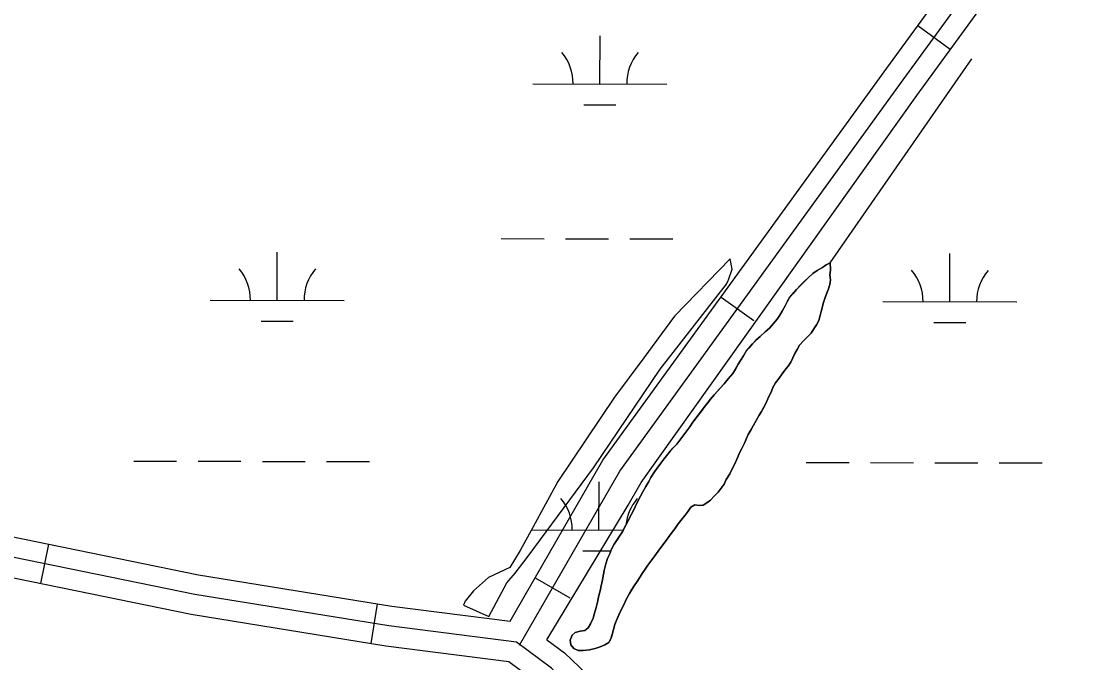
# Model space of a CAD drawing. Extents: x 3219052 to 3256913, y 800770 to 826146.
# Drawn here: x 3227308 to 3228101, y 823259 to 823737 of the extents above; entities that cross this region are included whole.
import ezdxf

# ---------------------------------------------------------------- set-up
doc = ezdxf.new("R2010")
doc.units = 0
for name, color, linetype in [('V-ROAD-CNTR', 7, 'Continuous'), ('V-SITE-VEGE', 7, 'Continuous'), ('V-TOPO-SHOR', 7, 'Continuous'), ('V-WETL-SWMP', 7, 'Continuous')]:
    doc.layers.add(name, color=color, linetype=linetype)

msp = doc.modelspace()

# ---------------------------------------------------------------- linework, layer by layer
at = {"layer": 'V-ROAD-CNTR'}
for p, q in [((3227977.39, 823734.23), (3228001.62, 823716.54)), ((3227830.58, 823531.81), (3227854.88, 823514.21)), ((3227328.69, 823347.57), (3227322.68, 823318.18)), ((3227691.79, 823322.4), (3227717.77, 823307.4)), ((3227574.02, 823303.07), (3227569.22, 823273.45))]:
    msp.add_line(p, q, dxfattribs=at)
for points in [[(3227673.15, 823290.12), (3227742.37, 823410.02), (3227952.26, 823699.8), (3228200.52, 824039.93), (3228329.63, 824229.96), (3228426.17, 824347.92), (3228437.77, 824366.72)], [(3227680.39, 823272.53), (3227680.06, 823272.08), (3227754.97, 823401.85), (3227964.39, 823690.98), (3228212.79, 824031.29), (3228341.66, 824220.98), (3228438.41, 824339.2), (3228455.38, 824366.7)], [(3227700.58, 823276.24), (3227761.2, 823376.65), (3227770.96, 823393.57), (3227976.53, 823682.16), (3228225.05, 824022.66), (3228353.69, 824212), (3228450.65, 824330.47), (3228473, 824366.68)], [(3225115.68, 823841.2), (3225126.88, 823818.14), (3225147.05, 823801.25), (3225189.42, 823776.12), (3225247.44, 823755.87), (3225340.36, 823741.59), (3225647.45, 823680.64), (3226087.49, 823592.56), (3226396.53, 823531.38), (3226831.03, 823446.86), (3227138.18, 823386.54), (3227440.53, 823324.69), (3227584.79, 823301.32), (3227673.15, 823290.12)], [(3228088.82, 822802.75), (3228045.46, 822872.62), (3228005.82, 822943.35), (3227942.95, 823017.03), (3227853.19, 823112.42), (3227704.07, 823254.98), (3227677.87, 823274.4), (3227582.65, 823286.47), (3227437.82, 823309.94), (3227135.23, 823371.83), (3226828.15, 823432.14), (3226393.64, 823516.66), (3226084.56, 823577.85)], [(3226081.63, 823563.14), (3226390.75, 823501.94), (3226825.27, 823417.41), (3227132.28, 823357.13), (3227435.12, 823295.18), (3227580.5, 823271.63), (3227672.09, 823260.02), (3227694.38, 823243.49), (3227842.54, 823101.85), (3227931.77, 823007.02), (3227993.45, 822934.74), (3228032.54, 822864.99), (3228076.82, 822793.63)], [(3227700.58, 823276.24), (3227713.76, 823266.47), (3227863.84, 823122.98), (3227954.12, 823027.05), (3228018.18, 822951.97), (3228058.38, 822880.24), (3228100.81, 822811.86)]]:
    msp.add_lwpolyline(points, dxfattribs=at)
at = {"layer": 'V-SITE-VEGE'}
for p, q in [((3227902.28, 823551.63), (3227906.24, 823553.82)), ((3227906.24, 823553.82), (3227909.01, 823555.82)), ((3227909.01, 823555.82), (3227911.98, 823557.41)), ((3227911.98, 823557.41), (3227912.2, 823551.86)), ((3227892.59, 823543.27), (3227898.92, 823549.23)), ((3227898.92, 823549.23), (3227902.28, 823551.63)), ((3227912.2, 823551.86), (3227911.81, 823548.29)), ((3227911.81, 823548.29), (3227912.22, 823544.72)), ((3227886.86, 823537.49), (3227892.59, 823543.27)), ((3227910.66, 823537.97), (3227908.1, 823531.42)), ((3227911.64, 823541.15), (3227910.66, 823537.97)), ((3227912.22, 823544.72), (3227911.64, 823541.15)), ((3227880.15, 823528.74), (3227881.73, 823531.33)), ((3227881.73, 823531.33), (3227886.86, 823537.49)), ((3227908.1, 823531.42), (3227906.93, 823527.84)), ((3227876.21, 823521.19), (3227878.38, 823525.17)), ((3227878.38, 823525.17), (3227880.15, 823528.74)), ((3227906.93, 823527.84), (3227903.4, 823514.35)), ((3227866.73, 823508.67), (3227872.46, 823515.23)), ((3227872.46, 823515.23), (3227874.43, 823518.21)), ((3227874.43, 823518.21), (3227876.21, 823521.19)), ((3227903.4, 823514.35), (3227901.83, 823511.17)), ((3227863.37, 823505.88), (3227866.73, 823508.67)), ((3227899.85, 823507.99), (3227897.68, 823504.81)), ((3227901.83, 823511.17), (3227899.85, 823507.99)), ((3227853.88, 823496.92), (3227856.45, 823499.51)), ((3227856.45, 823499.51), (3227859.62, 823502.3)), ((3227859.62, 823502.3), (3227863.37, 823505.88)), ((3227892.15, 823499.23), (3227889.19, 823495.85)), ((3227897.68, 823504.81), (3227892.15, 823499.23)), ((3227847.37, 823487.97), (3227849.34, 823491.35)), ((3227849.34, 823491.35), (3227853.88, 823496.92)), ((3227887.21, 823492.68), (3227885.64, 823489.7)), ((3227889.19, 823495.85), (3227887.21, 823492.68)), ((3227843.22, 823481.62), (3227847.37, 823487.97)), ((3227882.68, 823483.34), (3227871.23, 823467.83)), ((3227884.06, 823486.51), (3227882.68, 823483.34)), ((3227885.64, 823489.7), (3227884.06, 823486.51)), ((3227832.96, 823467.1), (3227839.28, 823474.66)), ((3227839.28, 823474.66), (3227843.22, 823481.62)), ((3227825.65, 823459.15), (3227832.96, 823467.1)), ((3227871.23, 823467.83), (3227869.26, 823464.45)), ((3227822.69, 823455.56), (3227825.65, 823459.15)), ((3227868.08, 823461.67), (3227865.33, 823455.91)), ((3227869.26, 823464.45), (3227868.08, 823461.67)), ((3227818.15, 823449.8), (3227822.69, 823455.56)), ((3227864.15, 823452.93), (3227862.37, 823449.55)), ((3227865.33, 823455.91), (3227864.15, 823452.93)), ((3227809.46, 823438.46), (3227818.15, 823449.8)), ((3227859.02, 823443.59), (3227856.66, 823439.82)), ((3227862.37, 823449.55), (3227859.02, 823443.59)), ((3227797.62, 823422.16), (3227807.29, 823435.08)), ((3227807.29, 823435.08), (3227809.46, 823438.46)), ((3227856.66, 823439.82), (3227850.74, 823429.28)), ((3227850.74, 823429.28), (3227849.36, 823425.91)), ((3227789.91, 823413.41), (3227794.65, 823419.17)), ((3227794.65, 823419.17), (3227797.62, 823422.16)), ((3227847.99, 823422.93), (3227844.64, 823416.17)), ((3227849.36, 823425.91), (3227847.99, 823422.93)), ((3227782.8, 823404.26), (3227789.91, 823413.41)), ((3227842.67, 823411.41), (3227840.9, 823407.44)), ((3227844.64, 823416.17), (3227842.67, 823411.41)), ((3227780.83, 823401.48), (3227782.8, 823404.26)), ((3227840.9, 823407.44), (3227836.96, 823399.88)), ((3227776.69, 823394.32), (3227778.07, 823397.3)), ((3227778.07, 823397.3), (3227780.83, 823401.48)), ((3227834.4, 823395.71), (3227832.82, 823392.33)), ((3227836.96, 823399.88), (3227834.4, 823395.71)), ((3227770.38, 823383.39), (3227776.69, 823394.32)), ((3227830.65, 823389.35), (3227828.28, 823386.37)), ((3227832.82, 823392.33), (3227830.65, 823389.35)), ((3227766.44, 823375.45), (3227768.41, 823379.62)), ((3227768.41, 823379.62), (3227770.38, 823383.39)), ((3227822.55, 823380.4), (3227819.98, 823378.21)), ((3227825.32, 823383.19), (3227822.55, 823380.4)), ((3227828.28, 823386.37), (3227825.32, 823383.19)), ((3227762.3, 823367.1), (3227765.26, 823372.67)), ((3227765.26, 823372.67), (3227766.44, 823375.45)), ((3227808.09, 823375.19), (3227803.75, 823369.03)), ((3227810.86, 823376.79), (3227808.09, 823375.19)), ((3227814.23, 823376.21), (3227810.86, 823376.79)), ((3227817.21, 823376.61), (3227814.23, 823376.21)), ((3227819.98, 823378.21), (3227817.21, 823376.61)), ((3227760.53, 823363.33), (3227762.3, 823367.1)), ((3227800.59, 823365.25), (3227798.61, 823362.67)), ((3227803.75, 823369.03), (3227800.59, 823365.25)), ((3227754.82, 823353.39), (3227757.18, 823357.17)), ((3227757.18, 823357.17), (3227758.56, 823359.95)), ((3227758.56, 823359.95), (3227760.53, 823363.33)), ((3227794.07, 823356.5), (3227788.74, 823349.35)), ((3227796.05, 823358.89), (3227794.07, 823356.5)), ((3227798.61, 823362.67), (3227796.05, 823358.89)), ((3227750.67, 823347.43), (3227754.82, 823353.39)), ((3227788.74, 823349.35), (3227786.37, 823345.97)), ((3227745.75, 823336.7), (3227747.33, 823339.88)), ((3227747.33, 823339.88), (3227748.9, 823343.85)), ((3227748.9, 823343.85), (3227750.67, 823347.43)), ((3227783.61, 823342.39), (3227775.91, 823331.85)), ((3227786.37, 823345.97), (3227783.61, 823342.39)), ((3227743.4, 823327.97), (3227744.57, 823332.93)), ((3227744.57, 823332.93), (3227745.75, 823336.7)), ((3227775.91, 823331.85), (3227771.77, 823325.69)), ((3227742.04, 823320.83), (3227743.4, 823327.97)), ((3227771.77, 823325.69), (3227768.02, 823319.72)), ((3227740.28, 823312.69), (3227742.04, 823320.83)), ((3227765.65, 823316.34), (3227763.88, 823313.56)), ((3227768.02, 823319.72), (3227765.65, 823316.34)), ((3227738.33, 823304.15), (3227739.3, 823309.31)), ((3227739.3, 823309.31), (3227740.28, 823312.69)), ((3227762.3, 823310.58), (3227759.54, 823305.81)), ((3227763.88, 823313.56), (3227762.3, 823310.58)), ((3227735, 823292.24), (3227737.35, 823300.19)), ((3227737.35, 823300.19), (3227738.33, 823304.15)), ((3227758.16, 823302.64), (3227755.8, 823298.07)), ((3227759.54, 823305.81), (3227758.16, 823302.64)), ((3227733.03, 823288.07), (3227735, 823292.24)), ((3227755.8, 823298.07), (3227752.65, 823291.31)), ((3227728.88, 823283.1), (3227731.25, 823285.09)), ((3227731.25, 823285.09), (3227733.03, 823288.07)), ((3227751.27, 823287.54), (3227749.32, 823280)), ((3227752.65, 823291.31), (3227751.27, 823287.54)), ((3227718, 823275.92), (3227719.37, 823279.7)), ((3227719.37, 823279.7), (3227721.74, 823281.69)), ((3227721.74, 823281.69), (3227725.31, 823282.49)), ((3227725.31, 823282.49), (3227728.88, 823283.1)), ((3227748.34, 823276.82), (3227746.76, 823274.04)), ((3227749.32, 823280), (3227748.34, 823276.82)), ((3227718.41, 823272.35), (3227718, 823275.92)), ((3227720.79, 823269.58), (3227718.41, 823272.35)), ((3227723.97, 823268.21), (3227720.79, 823269.58)), ((3227732.3, 823268.63), (3227727.74, 823268.22)), ((3227736.66, 823269.64), (3227732.3, 823268.63)), ((3227740.22, 823270.84), (3227736.66, 823269.64)), ((3227743.79, 823272.44), (3227740.22, 823270.84)), ((3227746.76, 823274.04), (3227743.79, 823272.44)), ((3227727.74, 823268.22), (3227723.97, 823268.21))]:
    msp.add_line(p, q, dxfattribs=at)
at = {"layer": 'V-TOPO-SHOR'}
msp.add_line((3227911.98, 823557.41), (3228017.71, 823709.33), dxfattribs=at)
for points in [[(3227837.45, 823560.2), (3227795.79, 823517.45), (3227773, 823486.52), (3227751, 823457.18), (3227708.82, 823394.32), (3227690.42, 823360.42), (3227680.52, 823342.66), (3227672.8, 823330.09), (3227657.1, 823322.67), (3227645.79, 823312.68), (3227639.65, 823304.9), (3227638.46, 823301.91), (3227657.2, 823293.61), (3227670.65, 823318.54), (3227676.8, 823325.93), (3227686.51, 823338.5), (3227735.26, 823404.37), (3227785.18, 823478), (3227834.53, 823541.48), (3227835.91, 823544.07), (3227836.13, 823544.73), (3227838.87, 823552.64), (3227837.45, 823560.2)], [(3227911.98, 823557.41), (3227909.01, 823555.82), (3227906.24, 823553.82), (3227902.28, 823551.63), (3227898.92, 823549.23), (3227895.36, 823545.85), (3227892.59, 823543.27), (3227889.63, 823540.28), (3227886.86, 823537.49), (3227884.1, 823534.11), (3227881.73, 823531.33), (3227880.15, 823528.74), (3227878.38, 823525.17), (3227876.21, 823521.19), (3227874.43, 823518.21), (3227872.46, 823515.23), (3227869.7, 823512.05), (3227866.73, 823508.67), (3227863.37, 823505.88), (3227859.62, 823502.3), (3227856.45, 823499.51), (3227853.88, 823496.92), (3227851.31, 823493.74), (3227849.34, 823491.35), (3227847.37, 823487.97), (3227845, 823484.4), (3227843.23, 823481.62), (3227841.25, 823478.04), (3227839.28, 823474.66), (3227835.92, 823470.68), (3227832.96, 823467.1), (3227829.41, 823463.32), (3227825.65, 823459.15), (3227822.69, 823455.56), (3227820.71, 823452.98), (3227818.15, 823449.8), (3227815.58, 823446.42), (3227813.6, 823443.83), (3227811.43, 823441.05), (3227809.46, 823438.46), (3227807.29, 823435.08), (3227804.33, 823431.11), (3227801.96, 823427.93), (3227799.79, 823425.14), (3227797.62, 823422.16), (3227794.65, 823419.17), (3227792.68, 823416.79), (3227789.91, 823413.41), (3227787.94, 823410.82), (3227785.57, 823407.84), (3227782.8, 823404.26), (3227780.83, 823401.48), (3227778.07, 823397.3), (3227776.69, 823394.32), (3227774.52, 823390.55), (3227772.16, 823386.57), (3227770.38, 823383.39), (3227768.41, 823379.62), (3227766.44, 823375.45), (3227765.26, 823372.67), (3227762.3, 823367.1), (3227760.53, 823363.33), (3227758.56, 823359.95), (3227757.18, 823357.17), (3227754.82, 823353.39), (3227753.04, 823350.81), (3227750.67, 823347.43), (3227748.9, 823343.85), (3227747.33, 823339.88), (3227745.75, 823336.7), (3227744.57, 823332.93), (3227743.4, 823327.97), (3227742.81, 823324.99), (3227742.04, 823320.83), (3227741.06, 823316.46), (3227740.28, 823312.69), (3227739.3, 823309.31), (3227738.33, 823304.15), (3227737.35, 823300.18), (3227736.17, 823296.02), (3227735, 823292.24), (3227733.03, 823288.07), (3227731.25, 823285.09), (3227728.88, 823283.1), (3227725.31, 823282.49), (3227721.74, 823281.69), (3227719.37, 823279.7), (3227718, 823275.92), (3227718.41, 823272.35), (3227720.79, 823269.58), (3227723.97, 823268.21), (3227727.74, 823268.22), (3227732.3, 823268.63), (3227736.66, 823269.64), (3227740.22, 823270.84), (3227743.79, 823272.44), (3227746.76, 823274.04), (3227748.34, 823276.82), (3227749.32, 823280), (3227750.29, 823283.96), (3227751.27, 823287.54)], [(3227751.27, 823287.54), (3227752.65, 823291.31), (3227754.23, 823294.69), (3227755.8, 823298.07), (3227758.16, 823302.64), (3227759.54, 823305.81), (3227762.3, 823310.58), (3227763.88, 823313.56), (3227765.65, 823316.34), (3227768.02, 823319.72), (3227770.19, 823323.1), (3227771.77, 823325.69), (3227773.94, 823328.87), (3227775.91, 823331.85), (3227778.08, 823334.83), (3227781.04, 823338.81), (3227783.61, 823342.39), (3227786.37, 823345.97), (3227788.74, 823349.35), (3227791.31, 823352.73), (3227794.07, 823356.5), (3227796.05, 823358.89), (3227798.61, 823362.67), (3227800.59, 823365.25), (3227803.75, 823369.03), (3227805.92, 823372.21), (3227808.09, 823375.19), (3227810.86, 823376.79), (3227814.23, 823376.21), (3227817.21, 823376.61), (3227819.98, 823378.21), (3227822.55, 823380.4), (3227825.32, 823383.19), (3227828.28, 823386.37), (3227830.65, 823389.35), (3227832.82, 823392.33), (3227834.4, 823395.71), (3227836.96, 823399.88), (3227838.93, 823403.66), (3227840.9, 823407.44), (3227842.67, 823411.41), (3227844.64, 823416.17), (3227846.02, 823418.96), (3227847.99, 823422.93), (3227849.36, 823425.91), (3227850.74, 823429.28), (3227852.91, 823433.06), (3227854.49, 823435.84), (3227856.66, 823439.82), (3227859.02, 823443.59), (3227860.6, 823446.37), (3227862.37, 823449.55), (3227864.15, 823452.93), (3227865.33, 823455.91), (3227866.71, 823458.69), (3227868.08, 823461.67), (3227869.26, 823464.45), (3227871.23, 823467.83), (3227873.8, 823471.41), (3227876.17, 823474.59), (3227878.15, 823477.17), (3227880.51, 823480.35), (3227882.68, 823483.34), (3227884.06, 823486.51), (3227885.64, 823489.69), (3227887.21, 823492.68), (3227889.19, 823495.85), (3227892.15, 823499.23), (3227894.52, 823501.62), (3227897.68, 823504.81), (3227899.85, 823507.99), (3227901.83, 823511.17), (3227903.4, 823514.35), (3227904.38, 823517.92), (3227905.16, 823521.09), (3227906.14, 823524.87), (3227906.93, 823527.84), (3227908.1, 823531.42), (3227909.48, 823534.99), (3227910.66, 823537.97), (3227911.64, 823541.15), (3227912.22, 823544.72), (3227911.81, 823548.29), (3227912.2, 823551.86), (3227911.98, 823557.41)]]:
    msp.add_lwpolyline(points, dxfattribs=at)
at = {"layer": 'V-WETL-SWMP'}
for p, q in [((3227740.14, 823690.67), (3227740.21, 823726.67)), ((3227690.14, 823690.77), (3227790.14, 823690.56)), ((3227728.11, 823675.26), (3227752.11, 823675.21)), ((3227666.49, 823575.39), (3227698.49, 823575.32)), ((3227714.49, 823575.29), (3227746.49, 823575.22)), ((3227762.49, 823575.19), (3227794.49, 823575.12)), ((3227499.33, 823529.31), (3227499.4, 823565.31)), ((3228001.23, 823528.26), (3228001.31, 823564.26)), ((3227906.24, 823553.82), (3227909.01, 823555.81)), ((3227909.01, 823555.81), (3227911.98, 823557.41)), ((3227911.98, 823557.41), (3227912.2, 823551.85)), ((3227895.36, 823545.85), (3227898.92, 823549.23)), ((3227898.92, 823549.23), (3227902.28, 823551.62)), ((3227902.28, 823551.62), (3227906.24, 823553.82)), ((3227912.2, 823551.85), (3227911.81, 823548.28)), ((3227911.81, 823548.28), (3227912.22, 823544.71)), ((3227886.86, 823537.49), (3227892.59, 823543.26)), ((3227892.59, 823543.26), (3227895.36, 823545.85)), ((3227910.66, 823537.96), (3227909.48, 823534.99)), ((3227911.64, 823541.14), (3227910.66, 823537.96)), ((3227912.22, 823544.71), (3227911.64, 823541.14)), ((3227880.15, 823528.74), (3227881.73, 823531.32)), ((3227881.73, 823531.32), (3227884.1, 823534.11)), ((3227884.1, 823534.11), (3227886.86, 823537.49)), ((3227908.1, 823531.41), (3227906.92, 823527.84)), ((3227909.48, 823534.99), (3227908.1, 823531.41)), ((3227449.33, 823529.42), (3227549.33, 823529.21)), ((3227876.21, 823521.19), (3227878.38, 823525.16)), ((3227878.38, 823525.16), (3227880.15, 823528.74)), ((3227906.14, 823524.86), (3227905.16, 823521.09)), ((3227906.92, 823527.84), (3227906.14, 823524.86)), ((3227951.23, 823528.36), (3228051.23, 823528.15)), ((3227869.69, 823512.04), (3227872.46, 823515.23)), ((3227872.46, 823515.23), (3227874.43, 823518.21)), ((3227874.43, 823518.21), (3227876.21, 823521.19)), ((3227903.4, 823514.34), (3227901.83, 823511.16)), ((3227904.38, 823517.91), (3227903.4, 823514.34)), ((3227905.16, 823521.09), (3227904.38, 823517.91)), ((3227487.29, 823513.91), (3227511.29, 823513.86)), ((3227863.37, 823505.87), (3227866.73, 823508.66)), ((3227866.73, 823508.66), (3227869.69, 823512.04)), ((3227899.85, 823507.98), (3227897.68, 823504.8)), ((3227901.83, 823511.16), (3227899.85, 823507.98)), ((3227989.2, 823512.85), (3228013.2, 823512.8)), ((3227853.88, 823496.92), (3227856.45, 823499.5)), ((3227856.45, 823499.5), (3227859.61, 823502.29)), ((3227859.61, 823502.29), (3227863.37, 823505.87)), ((3227892.15, 823499.23), (3227889.19, 823495.85)), ((3227897.68, 823504.8), (3227892.15, 823499.23)), ((3227847.37, 823487.97), (3227849.34, 823491.35)), ((3227849.34, 823491.35), (3227851.31, 823493.73)), ((3227851.31, 823493.73), (3227853.88, 823496.92)), ((3227887.21, 823492.67), (3227885.64, 823489.69)), ((3227889.19, 823495.85), (3227887.21, 823492.67)), ((3227843.22, 823481.61), (3227845, 823484.39)), ((3227845, 823484.39), (3227847.37, 823487.97)), ((3227882.68, 823483.33), (3227880.51, 823480.35)), ((3227884.06, 823486.51), (3227882.68, 823483.33)), ((3227885.64, 823489.69), (3227884.06, 823486.51)), ((3227835.92, 823470.68), (3227839.28, 823474.65)), ((3227839.28, 823474.65), (3227841.25, 823478.03)), ((3227841.25, 823478.03), (3227843.22, 823481.61)), ((3227876.17, 823474.58), (3227873.8, 823471.4)), ((3227878.14, 823477.17), (3227876.17, 823474.58)), ((3227880.51, 823480.35), (3227878.14, 823477.17)), ((3227829.4, 823463.32), (3227832.96, 823467.1)), ((3227832.96, 823467.1), (3227835.92, 823470.68)), ((3227871.23, 823467.82), (3227869.26, 823464.44)), ((3227873.8, 823471.4), (3227871.23, 823467.82)), ((3227822.69, 823455.56), (3227825.65, 823459.14)), ((3227825.65, 823459.14), (3227829.4, 823463.32)), ((3227866.7, 823458.68), (3227865.33, 823455.9)), ((3227868.08, 823461.66), (3227866.7, 823458.68)), ((3227869.26, 823464.44), (3227868.08, 823461.66)), ((3227818.15, 823449.79), (3227820.71, 823452.97)), ((3227820.71, 823452.97), (3227822.69, 823455.56)), ((3227864.15, 823452.92), (3227862.37, 823449.55)), ((3227865.33, 823455.9), (3227864.15, 823452.92)), ((3227811.43, 823441.04), (3227813.6, 823443.83)), ((3227813.6, 823443.83), (3227815.58, 823446.41)), ((3227815.58, 823446.41), (3227818.15, 823449.79)), ((3227859.02, 823443.59), (3227856.65, 823439.81)), ((3227860.6, 823446.37), (3227859.02, 823443.59)), ((3227862.37, 823449.55), (3227860.6, 823446.37)), ((3227801.96, 823427.92), (3227807.29, 823435.08)), ((3227807.29, 823435.08), (3227809.46, 823438.46)), ((3227809.46, 823438.46), (3227811.43, 823441.04)), ((3227854.49, 823435.84), (3227852.91, 823433.05)), ((3227856.65, 823439.81), (3227854.49, 823435.84)), ((3227799.79, 823425.14), (3227801.96, 823427.92)), ((3227850.74, 823429.28), (3227849.36, 823425.9)), ((3227852.91, 823433.05), (3227850.74, 823429.28)), ((3227792.68, 823416.78), (3227794.65, 823419.17)), ((3227794.65, 823419.17), (3227797.62, 823422.15)), ((3227797.62, 823422.15), (3227799.79, 823425.14)), ((3227847.99, 823422.92), (3227844.64, 823416.17)), ((3227849.36, 823425.9), (3227847.99, 823422.92)), ((3227787.94, 823410.82), (3227789.91, 823413.4)), ((3227789.91, 823413.4), (3227792.68, 823416.78)), ((3227842.67, 823411.4), (3227840.9, 823407.43)), ((3227844.64, 823416.17), (3227842.67, 823411.4)), ((3227392.23, 823409.46), (3227424.23, 823409.4)), ((3227440.23, 823409.36), (3227472.23, 823409.3)), ((3227488.23, 823409.26), (3227520.23, 823409.2)), ((3227536.23, 823409.16), (3227568.23, 823409.1)), ((3227780.83, 823401.47), (3227782.8, 823404.25)), ((3227782.8, 823404.25), (3227785.57, 823407.83)), ((3227785.57, 823407.83), (3227787.94, 823410.82)), ((3227840.9, 823407.43), (3227836.96, 823399.88)), ((3227894.14, 823408.41), (3227926.14, 823408.35)), ((3227942.14, 823408.31), (3227974.14, 823408.24)), ((3227990.14, 823408.21), (3228022.14, 823408.14)), ((3228038.14, 823408.11), (3228070.14, 823408.04)), ((3227776.69, 823394.32), (3227778.07, 823397.3)), ((3227778.07, 823397.3), (3227780.83, 823401.47)), ((3227834.4, 823395.71), (3227832.82, 823392.33)), ((3227836.96, 823399.88), (3227834.4, 823395.71)), ((3227739.44, 823357.99), (3227739.52, 823393.99)), ((3227772.15, 823386.57), (3227774.52, 823390.54)), ((3227774.52, 823390.54), (3227776.69, 823394.32)), ((3227830.65, 823389.35), (3227828.28, 823386.36)), ((3227832.82, 823392.33), (3227830.65, 823389.35)), ((3227766.44, 823375.44), (3227768.41, 823379.61)), ((3227768.41, 823379.61), (3227770.38, 823383.39)), ((3227770.38, 823383.39), (3227772.15, 823386.57)), ((3227822.55, 823380.39), (3227819.98, 823378.2)), ((3227825.32, 823383.18), (3227822.55, 823380.39)), ((3227828.28, 823386.36), (3227825.32, 823383.18)), ((3227762.3, 823367.1), (3227765.26, 823372.66)), ((3227765.26, 823372.66), (3227766.44, 823375.44)), ((3227805.92, 823372.21), (3227803.75, 823369.03)), ((3227808.09, 823375.19), (3227805.92, 823372.21)), ((3227810.86, 823376.78), (3227808.09, 823375.19)), ((3227814.23, 823376.2), (3227810.86, 823376.78)), ((3227817.21, 823376.61), (3227814.23, 823376.2)), ((3227819.98, 823378.2), (3227817.21, 823376.61)), ((3227760.53, 823363.32), (3227762.3, 823367.1)), ((3227800.59, 823365.25), (3227798.61, 823362.66)), ((3227803.75, 823369.03), (3227800.59, 823365.25)), ((3227689.44, 823358.1), (3227757.58, 823357.96)), ((3227754.82, 823353.39), (3227757.18, 823357.16)), ((3227757.18, 823357.16), (3227758.56, 823359.95)), ((3227758.56, 823359.95), (3227760.53, 823363.32)), ((3227794.07, 823356.5), (3227791.31, 823352.72)), ((3227796.05, 823358.88), (3227794.07, 823356.5)), ((3227798.61, 823362.66), (3227796.05, 823358.88)), ((3227750.67, 823347.42), (3227753.04, 823350.8)), ((3227753.04, 823350.8), (3227754.82, 823353.39)), ((3227788.74, 823349.34), (3227786.37, 823345.96)), ((3227791.31, 823352.72), (3227788.74, 823349.34)), ((3227727.41, 823342.59), (3227748.38, 823342.54)), ((3227745.75, 823336.7), (3227747.33, 823339.88)), ((3227747.33, 823339.88), (3227748.9, 823343.85)), ((3227748.9, 823343.85), (3227750.67, 823347.42)), ((3227783.61, 823342.38), (3227781.04, 823338.8)), ((3227786.37, 823345.96), (3227783.61, 823342.38)), ((3227743.4, 823327.96), (3227744.57, 823332.93)), ((3227744.57, 823332.93), (3227745.75, 823336.7)), ((3227775.91, 823331.84), (3227773.94, 823328.86)), ((3227778.08, 823334.83), (3227775.91, 823331.84)), ((3227781.04, 823338.8), (3227778.08, 823334.83)), ((3227742.04, 823320.82), (3227742.82, 823324.99)), ((3227742.82, 823324.99), (3227743.4, 823327.96)), ((3227771.77, 823325.68), (3227770.19, 823323.1)), ((3227773.94, 823328.86), (3227771.77, 823325.68)), ((3227740.28, 823312.68), (3227741.06, 823316.45)), ((3227741.06, 823316.45), (3227742.04, 823320.82)), ((3227765.65, 823316.34), (3227763.88, 823313.56)), ((3227768.02, 823319.72), (3227765.65, 823316.34)), ((3227770.19, 823323.1), (3227768.02, 823319.72)), ((3227738.33, 823304.15), (3227739.3, 823309.31)), ((3227739.3, 823309.31), (3227740.28, 823312.68)), ((3227762.3, 823310.58), (3227759.54, 823305.81)), ((3227763.88, 823313.56), (3227762.3, 823310.58)), ((3227736.17, 823296.01), (3227737.35, 823300.18)), ((3227737.35, 823300.18), (3227738.33, 823304.15)), ((3227758.16, 823302.63), (3227755.8, 823298.06)), ((3227759.54, 823305.81), (3227758.16, 823302.63)), ((3227733.03, 823288.07), (3227735, 823292.24)), ((3227735, 823292.24), (3227736.17, 823296.01)), ((3227755.8, 823298.06), (3227752.65, 823291.31)), ((3227728.88, 823283.09), (3227731.25, 823285.08)), ((3227731.25, 823285.08), (3227733.03, 823288.07)), ((3227751.27, 823287.53), (3227750.29, 823283.96)), ((3227752.65, 823291.31), (3227751.27, 823287.53)), ((3227718, 823275.92), (3227719.37, 823279.69)), ((3227719.37, 823279.69), (3227721.74, 823281.68)), ((3227721.74, 823281.68), (3227725.31, 823282.49)), ((3227725.31, 823282.49), (3227728.88, 823283.09)), ((3227748.34, 823276.81), (3227746.76, 823274.03)), ((3227749.32, 823279.99), (3227748.34, 823276.81)), ((3227750.29, 823283.96), (3227749.32, 823279.99)), ((3227718.4, 823272.35), (3227718, 823275.92)), ((3227720.79, 823269.58), (3227718.4, 823272.35)), ((3227723.97, 823268.2), (3227720.79, 823269.58)), ((3227732.3, 823268.63), (3227727.74, 823268.22)), ((3227736.66, 823269.63), (3227732.3, 823268.63)), ((3227740.22, 823270.84), (3227736.66, 823269.63)), ((3227743.79, 823272.44), (3227740.22, 823270.84)), ((3227746.76, 823274.03), (3227743.79, 823272.44)), ((3227727.74, 823268.22), (3227723.97, 823268.2))]:
    msp.add_line(p, q, dxfattribs=at)
for centre, start, end in [((3227684.9, 823691.26), 359.10809, 40.65175), ((3227795.38, 823691.03), 139.10809, 180.65175), ((3227444.09, 823529.9), 359.10809, 40.65175), ((3227554.57, 823529.67), 139.10809, 180.65175), ((3227945.99, 823528.85), 359.10809, 40.65175), ((3228056.48, 823528.62), 139.10809, 180.65175), ((3227684.2, 823358.59), 359.10809, 40.65175), ((3227794.68, 823358.35), 139.10809, 174.51185)]:
    msp.add_arc(centre, 35.25, start, end, dxfattribs=at)

doc.saveas('drawing.dxf')
